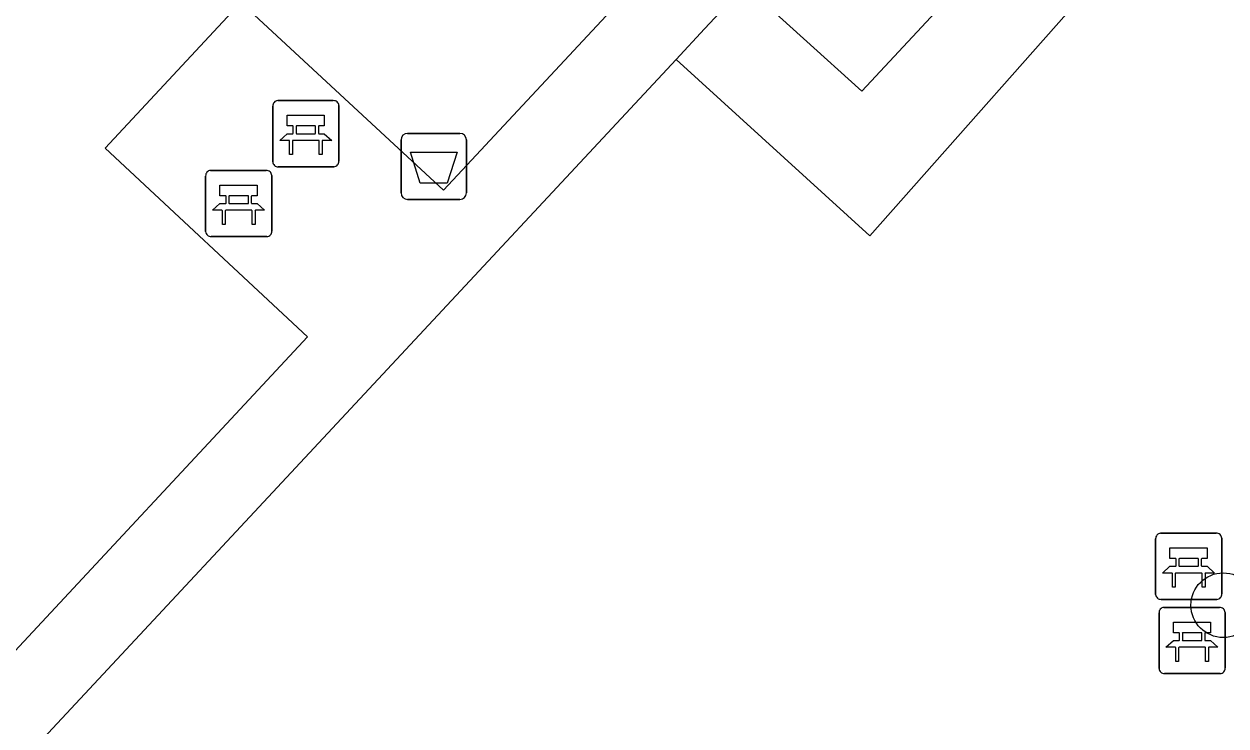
# Model space of a CAD drawing. Extents: x 159040 to 160094, y 381214 to 382518.
# Drawn here: x 159767.67 to 159785.85, y 381877.53 to 381888.15 of the extents above; entities that cross this region are included whole.
import ezdxf

# ---------------------------------------------------------------- set-up
doc = ezdxf.new("R2010")
doc.units = 0
for name, color, linetype in [('IMGEO_Afvalbak', 7, 'Continuous'), ('IMGEO_Bank', 7, 'Continuous'), ('IMGEO_Boom', 7, 'Continuous'), ('IMGEO_Haag', 7, 'Continuous'), ('IMGEO_Voetpad_open', 7, 'Continuous')]:
    doc.layers.add(name, color=color, linetype=linetype)

msp = doc.modelspace()

# ---------------------------------------------------------------- linework, layer by layer
at = {"layer": 'IMGEO_Afvalbak'}
for p, q in [((159773.475, 381886.501), (159774.265, 381886.501)), ((159774.265, 381886.501), (159773.475, 381886.501)), ((159773.375, 381885.601), (159773.375, 381886.401)), ((159773.375, 381886.401), (159773.375, 381885.601)), ((159774.365, 381886.401), (159774.365, 381885.601)), ((159774.365, 381885.601), (159774.365, 381886.401)), ((159774.265, 381885.501), (159773.475, 381885.501)), ((159773.475, 381885.501), (159774.265, 381885.501))]:
    msp.add_line(p, q, dxfattribs=at)
msp.add_lwpolyline([(159773.518, 381886.215), (159774.222, 381886.215), (159774.073, 381885.745), (159773.667, 381885.745), (159773.518, 381886.215)], dxfattribs=at)
for centre, start, end in [((159773.475, 381886.401), 90, 180), ((159773.475, 381886.401), 90, 180), ((159774.265, 381886.401), 0, 90), ((159774.265, 381886.401), 360, 90), ((159773.475, 381885.601), 180, 270), ((159773.475, 381885.601), 180, 270), ((159774.265, 381885.601), 270, 0), ((159774.265, 381885.601), 270, 0)]:
    msp.add_arc(centre, 0.1, start, end, dxfattribs=at)
at = {"layer": 'IMGEO_Bank'}
for p, q in [((159771.435, 381886.071), (159771.435, 381886.912)), ((159771.435, 381886.912), (159771.435, 381886.071)), ((159771.51, 381886.996), (159772.351, 381886.996)), ((159772.351, 381886.996), (159771.51, 381886.996)), ((159772.435, 381886.921), (159772.435, 381886.08)), ((159772.435, 381886.08), (159772.435, 381886.921)), ((159771.744, 381886.502), (159771.744, 381886.608)), ((159771.788, 381886.608), (159771.788, 381886.502)), ((159772.076, 381886.614), (159771.794, 381886.614)), ((159771.794, 381886.496), (159772.076, 381886.496)), ((159772.082, 381886.502), (159772.082, 381886.608)), ((159772.126, 381886.608), (159772.126, 381886.502)), ((159772.132, 381886.394), (159771.739, 381886.394)), ((159770.495, 381885.939), (159771.336, 381885.939)), ((159771.336, 381885.939), (159770.495, 381885.939)), ((159772.36, 381885.996), (159771.519, 381885.996)), ((159771.519, 381885.996), (159772.36, 381885.996)), ((159770.42, 381885.014), (159770.42, 381885.855)), ((159770.42, 381885.855), (159770.42, 381885.014)), ((159771.42, 381885.864), (159771.42, 381885.023)), ((159771.42, 381885.023), (159771.42, 381885.864)), ((159770.729, 381885.445), (159770.729, 381885.551)), ((159770.773, 381885.551), (159770.773, 381885.445)), ((159771.061, 381885.557), (159770.779, 381885.557)), ((159770.779, 381885.439), (159771.061, 381885.439)), ((159771.067, 381885.445), (159771.067, 381885.551)), ((159771.111, 381885.551), (159771.111, 381885.445)), ((159771.117, 381885.337), (159770.724, 381885.337)), ((159771.345, 381884.939), (159770.504, 381884.939)), ((159770.504, 381884.939), (159771.345, 381884.939)), ((159784.788, 381879.525), (159784.788, 381880.366)), ((159784.788, 381880.366), (159784.788, 381879.525)), ((159784.863, 381880.45), (159785.704, 381880.45)), ((159785.704, 381880.45), (159784.863, 381880.45)), ((159785.788, 381880.375), (159785.788, 381879.534)), ((159785.788, 381879.534), (159785.788, 381880.375)), ((159785.097, 381879.956), (159785.097, 381880.062)), ((159785.141, 381880.062), (159785.141, 381879.956)), ((159785.429, 381880.068), (159785.147, 381880.068)), ((159785.147, 381879.95), (159785.429, 381879.95)), ((159785.435, 381879.956), (159785.435, 381880.062)), ((159785.479, 381880.062), (159785.479, 381879.956)), ((159785.485, 381879.848), (159785.092, 381879.848)), ((159785.713, 381879.45), (159784.872, 381879.45)), ((159784.872, 381879.45), (159785.713, 381879.45)), ((159784.839, 381878.403), (159784.839, 381879.244)), ((159784.839, 381879.244), (159784.839, 381878.403)), ((159784.914, 381879.328), (159785.755, 381879.328)), ((159785.755, 381879.328), (159784.914, 381879.328)), ((159785.839, 381879.253), (159785.839, 381878.412)), ((159785.839, 381878.412), (159785.839, 381879.253)), ((159785.148, 381878.834), (159785.148, 381878.94)), ((159785.192, 381878.94), (159785.192, 381878.834)), ((159785.48, 381878.946), (159785.198, 381878.946)), ((159785.486, 381878.834), (159785.486, 381878.94)), ((159785.53, 381878.94), (159785.53, 381878.834)), ((159785.536, 381878.726), (159785.143, 381878.726)), ((159785.198, 381878.828), (159785.48, 381878.828)), ((159785.764, 381878.328), (159784.923, 381878.328)), ((159784.923, 381878.328), (159785.764, 381878.328))]:
    msp.add_line(p, q, dxfattribs=at)
for points in [[(159771.738, 381886.614), (159771.652, 381886.614), (159771.652, 381886.775), (159772.215, 381886.775), (159772.215, 381886.614), (159772.132, 381886.614)], [(159771.682, 381886.394), (159771.54, 381886.394), (159771.652, 381886.496), (159771.738, 381886.496)], [(159772.132, 381886.496), (159772.215, 381886.496), (159772.327, 381886.394), (159772.188, 381886.394)], [(159771.732, 381886.387), (159771.732, 381886.18), (159771.689, 381886.18), (159771.689, 381886.387)], [(159772.182, 381886.387), (159772.182, 381886.18), (159772.138, 381886.18), (159772.138, 381886.387)], [(159770.723, 381885.557), (159770.637, 381885.557), (159770.637, 381885.718), (159771.2, 381885.718), (159771.2, 381885.557), (159771.117, 381885.557)], [(159770.667, 381885.337), (159770.525, 381885.337), (159770.637, 381885.439), (159770.723, 381885.439)], [(159771.117, 381885.439), (159771.2, 381885.439), (159771.312, 381885.337), (159771.173, 381885.337)], [(159770.717, 381885.33), (159770.717, 381885.123), (159770.674, 381885.123), (159770.674, 381885.33)], [(159771.167, 381885.33), (159771.167, 381885.123), (159771.123, 381885.123), (159771.123, 381885.33)], [(159785.091, 381880.068), (159785.005, 381880.068), (159785.005, 381880.229), (159785.568, 381880.229), (159785.568, 381880.068), (159785.485, 381880.068)], [(159785.035, 381879.848), (159784.893, 381879.848), (159785.005, 381879.95), (159785.091, 381879.95)], [(159785.485, 381879.95), (159785.568, 381879.95), (159785.68, 381879.848), (159785.541, 381879.848)], [(159785.085, 381879.841), (159785.085, 381879.634), (159785.042, 381879.634), (159785.042, 381879.841)], [(159785.535, 381879.841), (159785.535, 381879.634), (159785.491, 381879.634), (159785.491, 381879.841)], [(159785.142, 381878.946), (159785.056, 381878.946), (159785.056, 381879.107), (159785.619, 381879.107), (159785.619, 381878.946), (159785.536, 381878.946)], [(159785.086, 381878.726), (159784.944, 381878.726), (159785.056, 381878.828), (159785.142, 381878.828)], [(159785.136, 381878.719), (159785.136, 381878.512), (159785.093, 381878.512), (159785.093, 381878.719)], [(159785.536, 381878.828), (159785.619, 381878.828), (159785.731, 381878.726), (159785.592, 381878.726)], [(159785.586, 381878.719), (159785.586, 381878.512), (159785.542, 381878.512), (159785.542, 381878.719)]]:
    msp.add_lwpolyline(points, dxfattribs=at)
for centre, radius, start, end in [((159771.513, 381886.918), 0.0779, 92.4484, 184.2845), ((159771.513, 381886.918), 0.0779, 92.4484, 184.2845), ((159772.357, 381886.918), 0.0779, 2.4484, 94.2845), ((159772.357, 381886.918), 0.0779, 2.4484, 94.2845), ((159771.737, 381886.607), 0.00671, 2.8957, 87.1043), ((159771.737, 381886.503), 0.00671, 272.8957, 357.1043), ((159771.794, 381886.607), 0.00671, 92.8957, 177.1043), ((159771.794, 381886.503), 0.00671, 182.8957, 267.1043), ((159772.076, 381886.607), 0.00671, 2.8957, 87.1043), ((159772.076, 381886.503), 0.00671, 272.8957, 357.1043), ((159772.133, 381886.607), 0.00671, 92.8957, 177.1043), ((159772.133, 381886.503), 0.00671, 182.8957, 267.1043), ((159771.682, 381886.387), 0.00671, 2.8957, 87.1043), ((159771.739, 381886.387), 0.00671, 92.8957, 177.1043), ((159772.131, 381886.387), 0.00671, 2.8957, 87.1043), ((159772.188, 381886.387), 0.00671, 92.8957, 177.1043), ((159770.498, 381885.861), 0.0779, 92.4484, 184.2845), ((159770.498, 381885.861), 0.0779, 92.4484, 184.2845), ((159771.342, 381885.861), 0.0779, 2.4484, 94.2845), ((159771.342, 381885.861), 0.0779, 2.4484, 94.2845), ((159771.513, 381886.074), 0.0779, 182.4484, 274.2845), ((159771.513, 381886.074), 0.0779, 182.4484, 274.2845), ((159772.357, 381886.074), 0.0779, 272.4484, 4.2845), ((159772.357, 381886.074), 0.0779, 272.4484, 4.2845), ((159770.722, 381885.55), 0.00671, 2.8957, 87.1043), ((159770.722, 381885.446), 0.00671, 272.8957, 357.1043), ((159770.779, 381885.55), 0.00671, 92.8957, 177.1043), ((159770.779, 381885.446), 0.00671, 182.8957, 267.1043), ((159771.061, 381885.55), 0.00671, 2.8957, 87.1043), ((159771.061, 381885.446), 0.00671, 272.8957, 357.1043), ((159771.118, 381885.55), 0.00671, 92.8957, 177.1043), ((159771.118, 381885.446), 0.00671, 182.8957, 267.1043), ((159770.667, 381885.33), 0.00671, 2.8957, 87.1043), ((159770.724, 381885.33), 0.00671, 92.8957, 177.1043), ((159771.116, 381885.33), 0.00671, 2.8957, 87.1043), ((159771.173, 381885.33), 0.00671, 92.8957, 177.1043), ((159771.342, 381885.017), 0.0779, 272.4484, 4.2845), ((159771.342, 381885.017), 0.0779, 272.4484, 4.2845), ((159770.498, 381885.017), 0.0779, 182.4484, 274.2845), ((159770.498, 381885.017), 0.0779, 182.4484, 274.2845), ((159784.866, 381880.372), 0.0779, 92.4484, 184.2845), ((159784.866, 381880.372), 0.0779, 92.4484, 184.2845), ((159785.71, 381880.372), 0.0779, 2.4484, 94.2845), ((159785.71, 381880.372), 0.0779, 2.4484, 94.2845), ((159785.09, 381880.061), 0.00671, 2.8957, 87.1043), ((159785.09, 381879.957), 0.00671, 272.8957, 357.1043), ((159785.147, 381880.061), 0.00671, 92.8957, 177.1043), ((159785.147, 381879.957), 0.00671, 182.8957, 267.1043), ((159785.429, 381880.061), 0.00671, 2.8957, 87.1043), ((159785.429, 381879.957), 0.00671, 272.8957, 357.1043), ((159785.486, 381880.061), 0.00671, 92.8957, 177.1043), ((159785.486, 381879.957), 0.00671, 182.8957, 267.1043), ((159785.035, 381879.841), 0.00671, 2.8957, 87.1043), ((159785.092, 381879.841), 0.00671, 92.8957, 177.1043), ((159785.484, 381879.841), 0.00671, 2.8957, 87.1043), ((159785.541, 381879.841), 0.00671, 92.8957, 177.1043), ((159784.866, 381879.528), 0.0779, 182.4484, 274.2845), ((159784.866, 381879.528), 0.0779, 182.4484, 274.2845), ((159785.71, 381879.528), 0.0779, 272.4484, 4.2845), ((159785.71, 381879.528), 0.0779, 272.4484, 4.2845), ((159784.917, 381879.25), 0.0779, 92.4484, 184.2845), ((159784.917, 381879.25), 0.0779, 92.4484, 184.2845), ((159785.761, 381879.25), 0.0779, 2.4484, 94.2845), ((159785.761, 381879.25), 0.0779, 2.4484, 94.2845), ((159785.141, 381878.939), 0.00671, 2.8957, 87.1043), ((159785.198, 381878.939), 0.00671, 92.8957, 177.1043), ((159785.48, 381878.939), 0.00671, 2.8957, 87.1043), ((159785.537, 381878.939), 0.00671, 92.8957, 177.1043), ((159785.086, 381878.719), 0.00671, 2.8957, 87.1043), ((159785.143, 381878.719), 0.00671, 92.8957, 177.1043), ((159785.141, 381878.835), 0.00671, 272.8957, 357.1043), ((159785.198, 381878.835), 0.00671, 182.8957, 267.1043), ((159785.48, 381878.835), 0.00671, 272.8957, 357.1043), ((159785.537, 381878.835), 0.00671, 182.8957, 267.1043), ((159785.535, 381878.719), 0.00671, 2.8957, 87.1043), ((159785.592, 381878.719), 0.00671, 92.8957, 177.1043), ((159784.917, 381878.406), 0.0779, 182.4484, 274.2845), ((159784.917, 381878.406), 0.0779, 182.4484, 274.2845), ((159785.761, 381878.406), 0.0779, 272.4484, 4.2845), ((159785.761, 381878.406), 0.0779, 272.4484, 4.2845)]:
    msp.add_arc(centre, radius, start, end, dxfattribs=at)
at = {"layer": 'IMGEO_Boom'}
msp.add_circle((159785.811, 381879.362), 0.489, dxfattribs=at)
at = {"layer": 'IMGEO_Haag'}
msp.add_lwpolyline([(159777.538, 381887.619), (159780.463, 381884.95), (159784.263, 381889.24), (159784.13, 381889.367)], dxfattribs=at)
at = {"layer": 'IMGEO_Voetpad_open'}
for points in [[(159784.13, 381889.367), (159783.868, 381889.603), (159783.533, 381889.904), (159783.198, 381890.204), (159780.345, 381887.141), (159778.581, 381888.738), (159778.274, 381888.409), (159777.967, 381888.08), (159777.538, 381887.619)], [(159776.617, 381888.429), (159774.018, 381885.64), (159770.952, 381888.48), (159768.898, 381886.277), (159771.96, 381883.421), (159767.12, 381878.228)], [(159767.969, 381877.352), (159777.538, 381887.619)]]:
    msp.add_lwpolyline(points, dxfattribs=at)

doc.saveas('drawing.dxf')
